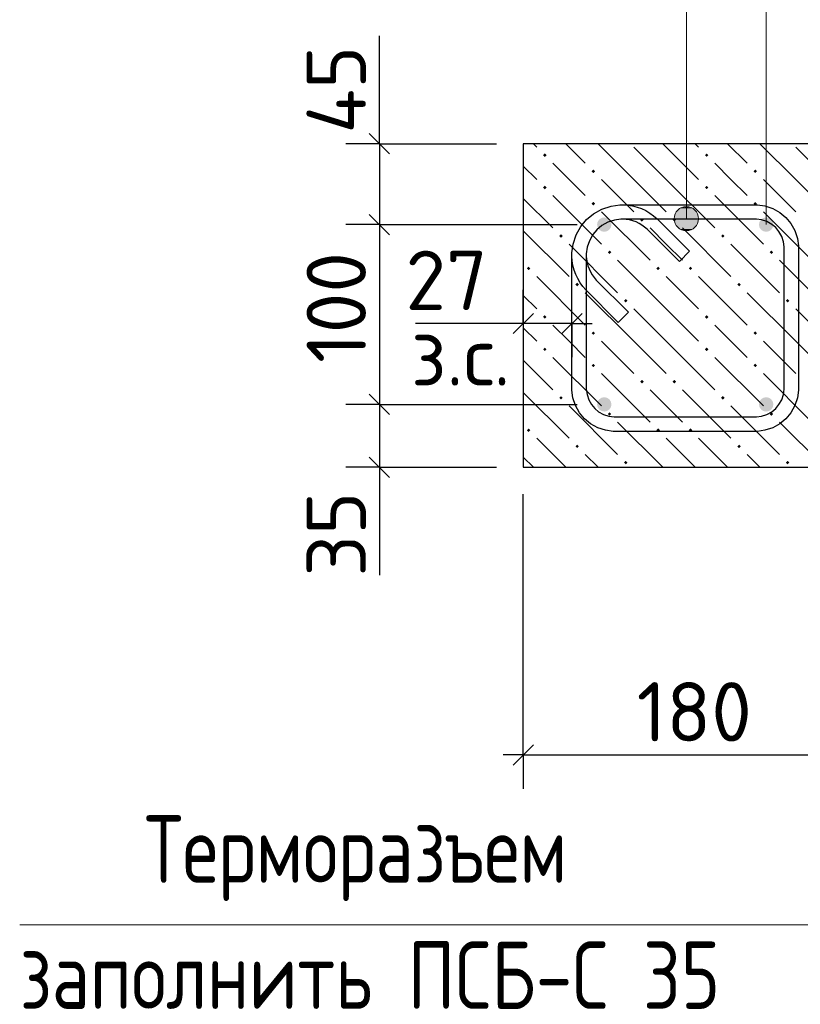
# Model space of a CAD drawing. Header units: millimetres. Extents: x 40580 to 1930067, y -240640 to 81020.
# Tile 606 of 656: x 1533000 to 1535893, y -232488 to -228837. Entities that reach past the tile are written whole.
import ezdxf

# ---------------------------------------------------------------- set-up
doc = ezdxf.new("R2010")
doc.units = ezdxf.units.MM
for name, color, linetype, lineweight in [('Standard', 7, 'Continuous', 25), ('ЖБ Перекрытие верхний уровень', 7, 'Continuous', 35), ('Позиционная метка линия выноска', 7, 'Continuous', 13), ('Примечания', 7, 'Continuous', 13), ('Ребро вкладыша арматура S1', 52, 'Continuous', 25), ('Ребро вкладыша арматура поперечная AW', 52, 'Continuous', 25)]:
    doc.layers.add(name, color=color, linetype=linetype, lineweight=lineweight)
doc.layers.add('Размерная выноска', color=7, linetype='Continuous')
doc.styles.add('GOST 2.304', font='isocpeur.ttf', dxfattribs={"width": 0.8})
doc.styles.add('ISOCPEUR', font='isocpeur.ttf')

msp = doc.modelspace()

# ---------------------------------------------------------------- hatches: boundary and pattern name
at = {"layer": 'ЖБ Перекрытие верхний уровень', "linetype": 'Continuous', "lineweight": -3, "transparency": 33554687}
for points in [[(1534939.7, -229338.8), (1534946.2, -229332.3), (1534952.7, -229338.8), (1534946.2, -229345.3)], [(1535539.7, -229338.8), (1535546.2, -229332.3), (1535552.7, -229338.8), (1535546.2, -229345.3)], [(1535119.7, -229398.8), (1535126.2, -229392.3), (1535132.7, -229398.8), (1535126.2, -229405.3)], [(1535719.7, -229398.8), (1535726.2, -229392.3), (1535732.7, -229398.8), (1535726.2, -229405.3)], [(1534939.7, -229458.8), (1534946.2, -229452.3), (1534952.7, -229458.8), (1534946.2, -229465.3)], [(1535539.7, -229458.8), (1535546.2, -229452.3), (1535552.7, -229458.8), (1535546.2, -229465.3)], [(1535119.7, -229518.8), (1535126.2, -229512.3), (1535132.7, -229518.8), (1535126.2, -229525.3)], [(1535719.7, -229518.8), (1535726.2, -229512.3), (1535732.7, -229518.8), (1535726.2, -229525.3)], [(1535299.7, -229578.8), (1535306.2, -229572.3), (1535312.7, -229578.8), (1535306.2, -229585.3)], [(1535419.7, -229578.8), (1535426.2, -229572.3), (1535432.7, -229578.8), (1535426.2, -229585.3)], [(1534999.7, -229638.8), (1535006.2, -229632.3), (1535012.7, -229638.8), (1535006.2, -229645.3)], [(1535599.7, -229638.8), (1535606.2, -229632.3), (1535612.7, -229638.8), (1535606.2, -229645.3)], [(1535179.7, -229698.8), (1535186.2, -229692.3), (1535192.7, -229698.8), (1535186.2, -229705.3)], [(1535779.7, -229698.8), (1535786.2, -229692.3), (1535792.7, -229698.8), (1535786.2, -229705.3)], [(1534879.7, -229758.8), (1534886.2, -229752.3), (1534892.7, -229758.8), (1534886.2, -229765.3)], [(1535359.7, -229758.8), (1535366.2, -229752.3), (1535372.7, -229758.8), (1535366.2, -229765.3)], [(1535479.7, -229758.8), (1535486.2, -229752.3), (1535492.7, -229758.8), (1535486.2, -229765.3)], [(1535059.7, -229818.8), (1535066.2, -229812.3), (1535072.7, -229818.8), (1535066.2, -229825.3)], [(1535659.7, -229818.8), (1535666.2, -229812.3), (1535672.7, -229818.8), (1535666.2, -229825.3)], [(1535239.7, -229878.8), (1535246.2, -229872.3), (1535252.7, -229878.8), (1535246.2, -229885.3)], [(1535839.7, -229878.8), (1535846.2, -229872.3), (1535852.7, -229878.8), (1535846.2, -229885.3)], [(1534939.7, -229938.8), (1534946.2, -229932.3), (1534952.7, -229938.8), (1534946.2, -229945.3)], [(1535539.7, -229938.8), (1535546.2, -229932.3), (1535552.7, -229938.8), (1535546.2, -229945.3)], [(1535119.7, -229998.8), (1535126.2, -229992.3), (1535132.7, -229998.8), (1535126.2, -230005.3)], [(1535719.7, -229998.8), (1535726.2, -229992.3), (1535732.7, -229998.8), (1535726.2, -230005.3)], [(1534939.7, -230058.8), (1534946.2, -230052.3), (1534952.7, -230058.8), (1534946.2, -230065.3)], [(1535539.7, -230058.8), (1535546.2, -230052.3), (1535552.7, -230058.8), (1535546.2, -230065.3)], [(1535119.7, -230118.8), (1535126.2, -230112.3), (1535132.7, -230118.8), (1535126.2, -230125.3)], [(1535719.7, -230118.8), (1535726.2, -230112.3), (1535732.7, -230118.8), (1535726.2, -230125.3)], [(1535299.7, -230178.8), (1535306.2, -230172.3), (1535312.7, -230178.8), (1535306.2, -230185.3)], [(1535419.7, -230178.8), (1535426.2, -230172.3), (1535432.7, -230178.8), (1535426.2, -230185.3)], [(1534999.7, -230238.8), (1535006.2, -230232.3), (1535012.7, -230238.8), (1535006.2, -230245.3)], [(1535599.7, -230238.8), (1535606.2, -230232.3), (1535612.7, -230238.8), (1535606.2, -230245.3)], [(1535179.7, -230298.8), (1535186.2, -230292.3), (1535192.7, -230298.8), (1535186.2, -230305.3)], [(1535779.7, -230298.8), (1535786.2, -230292.3), (1535792.7, -230298.8), (1535786.2, -230305.3)], [(1534879.7, -230358.8), (1534886.2, -230352.3), (1534892.7, -230358.8), (1534886.2, -230365.3)], [(1535359.7, -230358.8), (1535366.2, -230352.3), (1535372.7, -230358.8), (1535366.2, -230365.3)], [(1535479.7, -230358.8), (1535486.2, -230352.3), (1535492.7, -230358.8), (1535486.2, -230365.3)], [(1535059.7, -230418.8), (1535066.2, -230412.3), (1535072.7, -230418.8), (1535066.2, -230425.3)], [(1535659.7, -230418.8), (1535666.2, -230412.3), (1535672.7, -230418.8), (1535666.2, -230425.3)], [(1535239.7, -230478.8), (1535246.2, -230472.3), (1535252.7, -230478.8), (1535246.2, -230485.3)], [(1535839.7, -230478.8), (1535846.2, -230472.3), (1535852.7, -230478.8), (1535846.2, -230485.3)]]:
    msp.add_hatch(color=7, dxfattribs=at).paths.add_polyline_path(points, flags=16)
at = {"layer": 'Позиционная метка линия выноска', "linetype": 'Continuous', "lineweight": 13, "transparency": 33554687}
for points in [[(1535493.2, -229535.9), (1535448.2, -229535.9), (1535432, -229552.1)], [(1535493.2, -229535.9), (1535432, -229552.1), (1535509.4, -229552.1)], [(1535448.2, -229535.9), (1535493.2, -229535.9), (1535470.8, -229529.6)], [(1535509.4, -229552.1), (1535432, -229552.1), (1535425.8, -229574.6)], [(1535509.4, -229552.1), (1535425.8, -229574.6), (1535515.7, -229574.6)], [(1535515.7, -229574.6), (1535425.8, -229574.6), (1535432, -229597.1)], [(1535515.7, -229574.6), (1535432, -229597.1), (1535509.4, -229597.1)], [(1535509.4, -229597.1), (1535432, -229597.1), (1535448.2, -229613.3)], [(1535509.4, -229597.1), (1535448.2, -229613.3), (1535493.2, -229613.3)], [(1535493.2, -229613.3), (1535448.2, -229613.3), (1535470.8, -229619.6)]]:
    msp.add_hatch(color=7, dxfattribs=at).paths.add_polyline_path(points)
at = {"layer": 'Ребро вкладыша арматура S1', "linetype": 'Continuous', "lineweight": 25, "transparency": 33554687}
for points in [[(1535193.3, -229596.4), (1535191.3, -229586.2), (1535185.5, -229577.5), (1535176.8, -229571.8), (1535166.6, -229569.7), (1535156.4, -229571.8), (1535147.8, -229577.5), (1535142, -229586.2), (1535140, -229596.4), (1535142, -229606.6), (1535147.8, -229615.3), (1535156.4, -229621), (1535166.6, -229623.1), (1535176.8, -229621), (1535185.5, -229615.3), (1535191.3, -229606.6)], [(1535793.3, -229596.4), (1535791.3, -229586.2), (1535785.5, -229577.5), (1535776.8, -229571.8), (1535766.6, -229569.7), (1535756.4, -229571.8), (1535747.8, -229577.5), (1535742, -229586.2), (1535740, -229596.4), (1535742, -229606.6), (1535747.8, -229615.3), (1535756.4, -229621), (1535766.6, -229623.1), (1535776.8, -229621), (1535785.5, -229615.3), (1535791.3, -229606.6)], [(1535193.3, -230263.1), (1535191.3, -230252.9), (1535185.5, -230244.2), (1535176.8, -230238.4), (1535166.6, -230236.4), (1535156.4, -230238.4), (1535147.8, -230244.2), (1535142, -230252.9), (1535140, -230263.1), (1535142, -230273.3), (1535147.8, -230281.9), (1535156.4, -230287.7), (1535166.6, -230289.7), (1535176.8, -230287.7), (1535185.5, -230281.9), (1535191.3, -230273.3)], [(1535793.3, -230263.1), (1535791.3, -230252.9), (1535785.5, -230244.2), (1535776.8, -230238.4), (1535766.6, -230236.4), (1535756.4, -230238.4), (1535747.8, -230244.2), (1535742, -230252.9), (1535740, -230263.1), (1535742, -230273.3), (1535747.8, -230281.9), (1535756.4, -230287.7), (1535766.6, -230289.7), (1535776.8, -230287.7), (1535785.5, -230281.9), (1535791.3, -230273.3)]]:
    msp.add_hatch(color=7, dxfattribs=at).paths.add_polyline_path(points)

# ---------------------------------------------------------------- linework, layer by layer
at = {"layer": 'Standard', "color": 7, "linetype": 'Continuous', "lineweight": -3, "transparency": 33554687}
for p, q in [((1534333.3, -229296.4), (1534333.3, -229221.4)), ((1534333.3, -229596.4), (1534333.3, -230263.1)), ((1534866.6, -229963.1), (1534791.6, -229963.1)), ((1535046.6, -229963.1), (1534866.6, -229963.1)), ((1535046.6, -229963.1), (1535121.6, -229963.1)), ((1534333.3, -230263.1), (1534333.3, -230496.4)), ((1534333.3, -230496.4), (1534333.3, -230571.4)), ((1534866.6, -231563.1), (1534791.6, -231563.1)), ((1534866.6, -231563.1), (1536066.6, -231563.1))]:
    msp.add_line(p, q, dxfattribs=at)
at = {"layer": 'Standard', "color": 7, "linetype": 'Continuous', "lineweight": 25, "transparency": 33554687}
for p, q in [((1534295.8, -229258.9), (1534370.8, -229333.9)), ((1534295.8, -229558.9), (1534370.8, -229633.9)), ((1534904.1, -229925.6), (1534829.1, -230000.6)), ((1535084.1, -229925.6), (1535009.1, -230000.6)), ((1534295.8, -230225.6), (1534370.8, -230300.6)), ((1534295.8, -230458.9), (1534370.8, -230533.9)), ((1534829.1, -231600.6), (1534904.2, -231525.6))]:
    msp.add_line(p, q, dxfattribs=at)
at = {"layer": 'Standard', "color": 251, "linetype": 'Continuous', "lineweight": -3, "true_color": 0x656565, "transparency": 33554687}
for p, q in [((1534333.3, -229296.4), (1534208.3, -229296.4)), ((1534333.3, -229296.4), (1534458.3, -229296.4)), ((1534333.3, -229296.4), (1534766.6, -229296.4)), ((1534333.3, -229596.4), (1534208.3, -229596.4)), ((1534333.3, -229596.4), (1534458.3, -229596.4)), ((1534333.3, -229596.4), (1535066.6, -229596.4)), ((1534866.6, -229963.1), (1534866.6, -229838.1)), ((1535046.6, -229963.1), (1535046.6, -229838.1)), ((1534866.6, -229963.1), (1534866.6, -230088.1)), ((1534866.6, -229963.1), (1534866.6, -230263.1)), ((1535046.6, -229963.1), (1535046.6, -230088.1)), ((1535046.6, -229963.1), (1535046.6, -229963.1)), ((1534333.3, -230263.1), (1534208.3, -230263.1)), ((1534333.3, -230263.1), (1534458.3, -230263.1)), ((1534333.3, -230263.1), (1535066.6, -230263.1)), ((1534333.3, -230496.4), (1534208.3, -230496.4)), ((1534333.3, -230496.4), (1534458.3, -230496.4)), ((1534333.3, -230496.4), (1534766.6, -230496.4)), ((1534866.6, -231563.1), (1534866.6, -230596.4)), ((1534866.6, -231563.1), (1534866.6, -231438.1)), ((1534866.6, -231563.1), (1534866.6, -231688.1))]:
    msp.add_line(p, q, dxfattribs=at)
at = {"layer": 'Standard', "color": 7, "linetype": 'Continuous', "lineweight": -3, "transparency": 33554687}
msp.add_lwpolyline([(1534333.3, -229296.4), (1534333.3, -229300), (1534333.3, -229300), (1534333.3, -229596.4)], dxfattribs=at)
at = {"layer": 'ЖБ Перекрытие верхний уровень', "color": 7, "linetype": 'Continuous', "lineweight": 25, "transparency": 33554687}
for p, q in [((1534866.6, -229296.4), (1534866.6, -230496.4)), ((1536066.6, -229296.4), (1534866.6, -229296.4)), ((1534866.6, -230496.4), (1536066.6, -230496.4))]:
    msp.add_line(p, q, dxfattribs=at)
at = {"layer": 'ЖБ Перекрытие верхний уровень', "color": 9, "linetype": 'Continuous', "lineweight": -3, "true_color": 0xc7c7c7, "transparency": 33554687}
for p, q in [((1534903.8, -229296.4), (1534916.2, -229308.8)), ((1535023.8, -229296.4), (1535096.2, -229368.8)), ((1535276.2, -229428.8), (1535143.8, -229296.4)), ((1535276.2, -229308.8), (1535396.2, -229428.8)), ((1535396.2, -229308.8), (1535383.8, -229296.4)), ((1535396.2, -229308.8), (1535516.2, -229428.8)), ((1535503.8, -229296.4), (1535516.2, -229308.8)), ((1535623.8, -229296.4), (1535696.2, -229368.8)), ((1535876.2, -229428.8), (1535743.8, -229296.4)), ((1535876.2, -229308.8), (1535996.2, -229428.8)), ((1534866.6, -229379.2), (1534916.2, -229428.8)), ((1535036.2, -229428.8), (1534976.2, -229368.8)), ((1535636.2, -229428.8), (1535576.2, -229368.8)), ((1535096.2, -229488.8), (1535036.2, -229428.8)), ((1535156.2, -229428.8), (1535276.2, -229548.8)), ((1535276.2, -229428.8), (1535396.2, -229548.8)), ((1535396.2, -229428.8), (1535576.2, -229608.8)), ((1535696.2, -229488.8), (1535636.2, -229428.8)), ((1535756.2, -229428.8), (1535876.2, -229548.8)), ((1535876.2, -229428.8), (1535996.2, -229548.8)), ((1534866.6, -229499.2), (1534976.2, -229608.8)), ((1534976.2, -229488.8), (1535156.2, -229668.8)), ((1535576.2, -229488.8), (1535756.2, -229668.8)), ((1535156.2, -229548.8), (1535336.2, -229728.8)), ((1535756.2, -229548.8), (1535936.2, -229728.8)), ((1535396.2, -229668.8), (1535336.2, -229608.8)), ((1535456.2, -229608.8), (1535636.2, -229788.8)), ((1534866.6, -229619.2), (1535036.2, -229788.8)), ((1535036.2, -229668.8), (1535216.2, -229848.8)), ((1535456.2, -229728.8), (1535396.2, -229668.8)), ((1535636.2, -229668.8), (1535816.2, -229848.8)), ((1535396.2, -229908.8), (1535216.2, -229728.8)), ((1535996.2, -229908.8), (1535816.2, -229728.8)), ((1534916.2, -229788.8), (1535096.2, -229968.8)), ((1535396.2, -229788.8), (1535516.2, -229908.8)), ((1535516.2, -229788.8), (1535696.2, -229968.8)), ((1534866.6, -229859.2), (1534916.2, -229908.8)), ((1535276.2, -230028.8), (1535096.2, -229848.8)), ((1535876.2, -230028.8), (1535696.2, -229848.8)), ((1535276.2, -229908.8), (1535396.2, -230028.8)), ((1535396.2, -229908.8), (1535516.2, -230028.8)), ((1535876.2, -229908.8), (1535996.2, -230028.8)), ((1534866.6, -229979.2), (1534916.2, -230028.8)), ((1535036.2, -230028.8), (1534976.2, -229968.8)), ((1535636.2, -230028.8), (1535576.2, -229968.8)), ((1535096.2, -230088.8), (1535036.2, -230028.8)), ((1535156.2, -230028.8), (1535276.2, -230148.8)), ((1535276.2, -230028.8), (1535396.2, -230148.8)), ((1535396.2, -230028.8), (1535576.2, -230208.8)), ((1535696.2, -230088.8), (1535636.2, -230028.8)), ((1535756.2, -230028.8), (1535876.2, -230148.8)), ((1535876.2, -230028.8), (1535996.2, -230148.8)), ((1534976.2, -230088.8), (1535156.2, -230268.8)), ((1535576.2, -230088.8), (1535756.2, -230268.8)), ((1534866.6, -230099.2), (1534976.2, -230208.8)), ((1535156.2, -230148.8), (1535336.2, -230328.8)), ((1535756.2, -230148.8), (1535936.2, -230328.8)), ((1534866.6, -230219.2), (1535036.2, -230388.8)), ((1535396.2, -230268.8), (1535336.2, -230208.8)), ((1535456.2, -230208.8), (1535636.2, -230388.8)), ((1535036.2, -230268.8), (1535216.2, -230448.8)), ((1535456.2, -230328.8), (1535396.2, -230268.8)), ((1535636.2, -230268.8), (1535816.2, -230448.8)), ((1535383.8, -230496.4), (1535216.2, -230328.8)), ((1535983.8, -230496.4), (1535816.2, -230328.8)), ((1534916.2, -230388.8), (1535023.8, -230496.4)), ((1535396.2, -230388.8), (1535503.8, -230496.4)), ((1535516.2, -230388.8), (1535623.8, -230496.4)), ((1535143.8, -230496.4), (1535096.2, -230448.8)), ((1535743.8, -230496.4), (1535696.2, -230448.8)), ((1534866.6, -230459.2), (1534903.8, -230496.4))]:
    msp.add_line(p, q, dxfattribs=at)
at = {"layer": 'Позиционная метка линия выноска', "color": 7, "linetype": 'Continuous', "lineweight": 13, "transparency": 33554687}
for p, q in [((1535470.8, -229529.6), (1535470.8, -229529.6)), ((1535425.8, -229574.6), (1535425.8, -229574.6)), ((1535515.7, -229574.6), (1535515.7, -229574.6)), ((1535470.8, -229619.6), (1535470.8, -229619.6))]:
    msp.add_line(p, q, dxfattribs=at)
for points in [[(1533310, -227446.4), (1535766.6, -227446.4), (1535766.6, -229596.4)], [(1533340, -228446.4), (1535470.8, -228446.4), (1535470.8, -229574.6)], [(1533000, -232193.1), (1536831.3, -232193.1), (1536831.3, -230496.4)]]:
    msp.add_lwpolyline(points, dxfattribs=at)
msp.add_circle((1535470.8, -229574.6), 45, dxfattribs=at)
at = {"layer": 'Размерная выноска', "color": 7, "linetype": 'Continuous', "lineweight": -3, "transparency": 33554687}
for p, q in [((1534333.3, -229296.4), (1534333.3, -228896.4)), ((1534866.6, -229963.1), (1534466.6, -229963.1)), ((1534333.3, -230496.4), (1534333.3, -230896.4))]:
    msp.add_line(p, q, dxfattribs=at)
at = {"layer": 'Ребро вкладыша арматура поперечная AW', "color": 7, "linetype": 'Continuous', "lineweight": -3, "transparency": 33554687}
msp.add_lwpolyline([(1535218.6, -229959), (1535098.2, -229838.6), (1535087.1, -229825.9), (1535077, -229811.8), (1535068.1, -229796.7), (1535060.8, -229781.2), (1535055, -229765), (1535050.6, -229748.2), (1535047.8, -229731), (1535046.6, -229714.2), (1535046.6, -229700.9), (1535051.2, -229668.4), (1535062.3, -229634.5), (1535079.8, -229603.3), (1535101.2, -229577.7), (1535126.9, -229556.2), (1535158.1, -229538.8), (1535192, -229527.6), (1535224.5, -229523.1), (1535734.3, -229523.1), (1535762.1, -229526.9), (1535791.1, -229536.5), (1535817.8, -229551.5), (1535839.9, -229569.9), (1535858.2, -229591.9), (1535873.2, -229618.6), (1535882.8, -229647.6), (1535886.6, -229675.4), (1535886.6, -230210.7), (1535882.8, -230238.5), (1535873.2, -230267.6), (1535858.2, -230294.3), (1535839.9, -230316.3), (1535817.8, -230334.7), (1535791.1, -230349.6), (1535762.1, -230359.2), (1535734.3, -230363.1), (1535199, -230363.1), (1535171.2, -230359.2), (1535142.2, -230349.6), (1535115.4, -230334.7), (1535093.4, -230316.3), (1535075, -230294.3), (1535060.1, -230267.6), (1535050.5, -230238.5), (1535046.6, -230210.7), (1535046.6, -229700.9), (1535051.2, -229668.4), (1535062.3, -229634.5), (1535079.8, -229603.3), (1535101.2, -229577.7), (1535126.9, -229556.2), (1535158.1, -229538.8), (1535192, -229527.6), (1535224.5, -229523.1), (1535237.7, -229523.1), (1535254.5, -229524.3), (1535271.7, -229527), (1535288.6, -229531.4), (1535304.8, -229537.3), (1535320.3, -229544.5), (1535335.3, -229553.4), (1535349.5, -229563.6), (1535362.2, -229574.6), (1535482.6, -229695), (1535444.9, -229732.7), (1535325.8, -229613.7), (1535316.3, -229605.4), (1535306.2, -229598.1), (1535295.4, -229591.8), (1535284.3, -229586.6), (1535272.8, -229582.4), (1535260.7, -229579.3), (1535248.4, -229577.3), (1535235.9, -229576.4), (1535228.2, -229576.4), (1535204.1, -229579.8), (1535179.7, -229587.8), (1535157.3, -229600.3), (1535139.1, -229615.5), (1535123.9, -229633.7), (1535111.4, -229656.1), (1535103.3, -229680.5), (1535100, -229704.6), (1535100, -230207), (1535102.7, -230226.4), (1535109.1, -230246), (1535119.1, -230263.9), (1535131.3, -230278.4), (1535145.8, -230290.6), (1535163.7, -230300.6), (1535183.3, -230307), (1535202.7, -230309.7), (1535730.6, -230309.7), (1535750, -230307), (1535769.5, -230300.6), (1535787.5, -230290.6), (1535802, -230278.4), (1535814.1, -230263.9), (1535824.2, -230246), (1535830.6, -230226.4), (1535833.3, -230207), (1535833.3, -229679.1), (1535830.6, -229659.7), (1535824.2, -229640.2), (1535814.1, -229622.3), (1535802, -229607.7), (1535787.5, -229595.6), (1535769.5, -229585.5), (1535750, -229579.1), (1535730.6, -229576.4), (1535228.2, -229576.4), (1535204.1, -229579.8), (1535179.7, -229587.8), (1535157.3, -229600.3), (1535139.1, -229615.5), (1535123.9, -229633.7), (1535111.4, -229656.1), (1535103.3, -229680.5), (1535100, -229704.6), (1535100, -229712.3), (1535100.9, -229724.8), (1535102.9, -229737.2), (1535106, -229749.2), (1535110.2, -229760.8), (1535115.4, -229771.8), (1535121.7, -229782.6), (1535129, -229792.7), (1535137.2, -229802.2), (1535256.3, -229921.3), (1535218.6, -229959)], dxfattribs=at)
msp.add_lwpolyline([(1535218.6, -229959), (1535098.2, -229838.6), (1535087.1, -229825.9), (1535077, -229811.8), (1535068.1, -229796.7), (1535060.8, -229781.2), (1535055, -229765), (1535050.6, -229748.2), (1535047.8, -229731), (1535046.6, -229714.2), (1535046.6, -229700.9), (1535051.2, -229668.4), (1535062.3, -229634.5), (1535079.8, -229603.3), (1535101.2, -229577.7), (1535126.9, -229556.2), (1535158.1, -229538.8), (1535192, -229527.6), (1535224.5, -229523.1), (1535734.3, -229523.1), (1535762.1, -229526.9), (1535791.1, -229536.5), (1535817.8, -229551.5), (1535839.9, -229569.9), (1535858.2, -229591.9), (1535873.2, -229618.6), (1535882.8, -229647.6), (1535886.6, -229675.4), (1535886.6, -230210.7), (1535882.8, -230238.5), (1535873.2, -230267.6), (1535858.2, -230294.3), (1535839.9, -230316.3), (1535817.8, -230334.7), (1535791.1, -230349.6), (1535762.1, -230359.2), (1535734.3, -230363.1), (1535199, -230363.1), (1535171.2, -230359.2), (1535142.2, -230349.6), (1535115.4, -230334.7), (1535093.4, -230316.3), (1535075, -230294.3), (1535060.1, -230267.6), (1535050.5, -230238.5), (1535046.6, -230210.7), (1535046.6, -229700.9), (1535051.2, -229668.4), (1535062.3, -229634.5), (1535079.8, -229603.3), (1535101.2, -229577.7), (1535126.9, -229556.2), (1535158.1, -229538.8), (1535192, -229527.6), (1535224.5, -229523.1), (1535237.7, -229523.1), (1535254.5, -229524.3), (1535271.7, -229527), (1535288.6, -229531.4), (1535304.8, -229537.3), (1535320.3, -229544.5), (1535335.3, -229553.4), (1535349.5, -229563.6), (1535362.2, -229574.6), (1535482.6, -229695), (1535444.9, -229732.7), (1535325.8, -229613.7), (1535316.3, -229605.4), (1535306.2, -229598.1), (1535295.4, -229591.8), (1535284.3, -229586.6), (1535272.8, -229582.4), (1535260.7, -229579.3), (1535248.4, -229577.3), (1535235.9, -229576.4), (1535228.2, -229576.4), (1535204.1, -229579.8), (1535179.7, -229587.8), (1535157.3, -229600.3), (1535139.1, -229615.5), (1535123.9, -229633.7), (1535111.4, -229656.1), (1535103.3, -229680.5), (1535100, -229704.6), (1535100, -230207), (1535102.7, -230226.4), (1535109.1, -230246), (1535119.1, -230263.9), (1535131.3, -230278.4), (1535145.8, -230290.6), (1535163.7, -230300.6), (1535183.3, -230307), (1535202.7, -230309.7), (1535730.6, -230309.7), (1535750, -230307), (1535769.5, -230300.6), (1535787.5, -230290.6), (1535802, -230278.4), (1535814.1, -230263.9), (1535824.2, -230246), (1535830.6, -230226.4), (1535833.3, -230207), (1535833.3, -229679.1), (1535830.6, -229659.7), (1535824.2, -229640.2), (1535814.1, -229622.3), (1535802, -229607.7), (1535787.5, -229595.6), (1535769.5, -229585.5), (1535750, -229579.1), (1535730.6, -229576.4), (1535228.2, -229576.4), (1535204.1, -229579.8), (1535179.7, -229587.8), (1535157.3, -229600.3), (1535139.1, -229615.5), (1535123.9, -229633.7), (1535111.4, -229656.1), (1535103.3, -229680.5), (1535100, -229704.6), (1535100, -229712.3), (1535100.9, -229724.8), (1535102.9, -229737.2), (1535106, -229749.2), (1535110.2, -229760.8), (1535115.4, -229771.8), (1535121.7, -229782.6), (1535129, -229792.7), (1535137.2, -229802.2), (1535256.3, -229921.3), (1535218.6, -229959)], dxfattribs=at)

# ---------------------------------------------------------------- texts
at = {"layer": 'Standard', "color": 7, "linetype": 'Continuous', "lineweight": 25, "transparency": 33554687, "char_height": 220, "attachment_point": 7, "rotation": 90, "style": 'ISOCPEUR'}
for s, insert, width in [('45', (1534283.3, -229258.9), 375.735), ('100', (1534283.3, -230109.6), 485.085), ('35', (1534283.3, -230901.7), 360.165)]:
    msp.add_mtext(s, dxfattribs=dict(at, insert=insert, width=width))
at = {"layer": 'Standard', "color": 7, "linetype": 'Continuous', "lineweight": 25, "transparency": 33554687, "char_height": 220, "attachment_point": 7, "style": 'ISOCPEUR'}
for s, insert, width in [('27', (1534429.7, -229913.1), 391.311), ('з.с.', (1534449.8, -230193.2), 446.06), ('180', (1535286.8, -231513), 485.073)]:
    msp.add_mtext(s, dxfattribs=dict(at, insert=insert, width=width))
at = {"layer": 'Примечания', "color": 7, "linetype": 'Continuous', "lineweight": 25, "transparency": 33554687, "char_height": 250, "attachment_point": 7, "style": 'GOST 2.304'}
for s, insert, width in [('Терморазъем', (1533462.5, -232104.7), 1768.079), ('заполнить\\~ПСБ-С\\~35', (1533000, -232504.7), 2692.065)]:
    msp.add_mtext(s, dxfattribs=dict(at, insert=insert, width=width))

doc.saveas('drawing.dxf')
